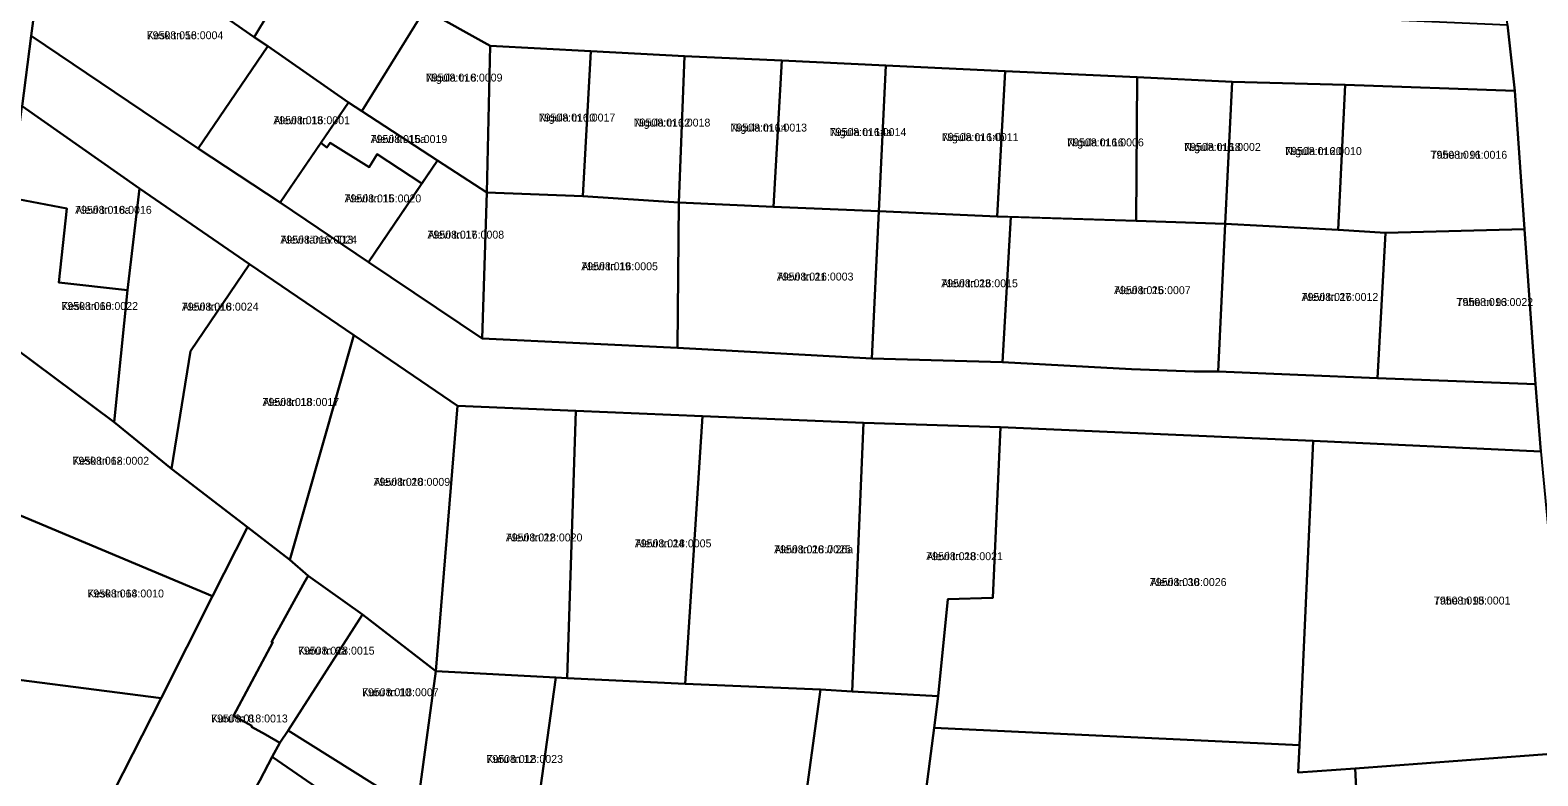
# Model space of a CAD drawing. Extents: x 643847 to 663718, y 6468443 to 6482775.
# Drawn here: x 659489.3 to 659774.7, y 6472257.2 to 6472398.5 of the extents above; entities that cross this region are included whole.
import ezdxf

# ---------------------------------------------------------------- set-up
doc = ezdxf.new("R2010")
doc.units = 0
for name, color, linetype in [('L_AADRESS', 7, 'Continuous'), ('PIIR', 7, 'Continuous'), ('TUNNUS', 7, 'Continuous')]:
    doc.layers.add(name, color=color, linetype=linetype)

msp = doc.modelspace()

# ---------------------------------------------------------------- linework, layer by layer
at = {"layer": 'PIIR'}
for points in [[(659472.23, 6472737.95), (659493.87, 6472731.89), (659495.67, 6472719.47), (659496.7, 6472710.48), (659498.57, 6472696.21), (659498.95, 6472692.83), (659499.49, 6472689.27), (659503.48, 6472658.69), (659507.6, 6472628.51), (659509.58, 6472611.76), (659511.34, 6472598.06), (659513.06, 6472577.11), (659509.21, 6472544.79), (659504.21, 6472511.15), (659502.82, 6472497.4), (659497.29, 6472455.9), (659495.44, 6472442.77), (659494.28, 6472434.68), (659492.14, 6472417.48), (659489.5, 6472397.42), (659487.8, 6472384.09)], [(659775.22, 6472318.7), (659774.21, 6472331.41), (659772.14, 6472360.83), (659770.3, 6472387.01), (659768.96, 6472399.52), (659765.62, 6472437.62), (659761.44, 6472452.74), (659758.02, 6472465.12), (659750.28, 6472493.16), (659742.95, 6472519.26), (659762.69, 6472518.04), (659770.44, 6472489.99), (659778.32, 6472461.75)], [(659545.46, 6472253.74), (659535.14, 6472260.85), (659536.58, 6472263.52), (659538.14, 6472265.81), (659562.51, 6472250.54)]]:
    msp.add_lwpolyline(points, dxfattribs=at)
for points in [[(659495.44, 6472442.77), (659497.29, 6472455.9), (659526.76, 6472438.7), (659545.12, 6472427.99), (659573.35, 6472411.52), (659579.4, 6472408), (659603.96, 6472406.67), (659622.56, 6472405.98), (659652.85, 6472404.54), (659717.39, 6472401.75), (659768.96, 6472399.52), (659770.3, 6472387.01), (659738.23, 6472388.16), (659716.81, 6472388.73), (659698.83, 6472389.57), (659673.86, 6472390.73), (659651.28, 6472391.78), (659631.59, 6472392.75), (659613.19, 6472393.54), (659595.41, 6472394.51), (659576.35, 6472395.54), (659564.01, 6472402.39), (659542.43, 6472415.03)], [(659492.14, 6472417.48), (659494.28, 6472434.68), (659495.44, 6472442.77), (659542.43, 6472415.03), (659531.68, 6472397.17), (659515.35, 6472408.58), (659510.64, 6472411.64), (659502.95, 6472415.96)], [(659492.14, 6472417.48), (659502.95, 6472415.96), (659510.64, 6472411.64), (659515.35, 6472408.58), (659531.68, 6472397.17), (659534.29, 6472395.44), (659521.12, 6472376.07), (659489.5, 6472397.42)], [(659564.01, 6472402.39), (659552.07, 6472383.17), (659549.56, 6472384.81), (659534.29, 6472395.44), (659531.68, 6472397.17), (659542.43, 6472415.03)], [(659576.35, 6472395.54), (659575.72, 6472367.73), (659566.43, 6472373.79), (659552.07, 6472383.17), (659564.01, 6472402.39)], [(659489.5, 6472397.42), (659521.12, 6472376.07), (659536.6, 6472365.82), (659553.32, 6472354.57), (659574.86, 6472340.08), (659611.86, 6472338.31), (659648.59, 6472336.27), (659673.32, 6472335.6), (659697.78, 6472334.27), (659709.65, 6472333.84), (659714.17, 6472333.85), (659744.34, 6472332.59), (659774.21, 6472331.41), (659775.22, 6472318.7), (659732.14, 6472320.71), (659672.98, 6472323.32), (659647.01, 6472324.14), (659616.55, 6472325.39), (659592.58, 6472326.38), (659570.17, 6472327.34), (659550.57, 6472340.72), (659530.84, 6472354.19), (659510, 6472368.5), (659487.8, 6472384.09)], [(659534.29, 6472395.44), (659549.56, 6472384.81), (659536.6, 6472365.82), (659521.12, 6472376.07)], [(659595.41, 6472394.51), (659593.91, 6472367.02), (659575.72, 6472367.73), (659576.35, 6472395.54)], [(659613.19, 6472393.54), (659612.11, 6472365.88), (659593.91, 6472367.02), (659595.41, 6472394.51)], [(659630, 6472365.01), (659612.11, 6472365.88), (659613.19, 6472393.54), (659631.59, 6472392.75)], [(659651.28, 6472391.78), (659649.93, 6472364.21), (659630, 6472365.01), (659631.59, 6472392.75)], [(659672.36, 6472363.21), (659649.93, 6472364.21), (659651.28, 6472391.78), (659673.86, 6472390.73)], [(659698.64, 6472362.39), (659672.36, 6472363.21), (659673.86, 6472390.73), (659698.83, 6472389.57)], [(659716.81, 6472388.73), (659715.48, 6472361.83), (659698.64, 6472362.39), (659698.83, 6472389.57)], [(659738.23, 6472388.16), (659736.88, 6472360.68), (659715.48, 6472361.83), (659716.81, 6472388.73)], [(659772.14, 6472360.83), (659745.87, 6472360.12), (659736.88, 6472360.68), (659738.23, 6472388.16), (659770.3, 6472387.01)], [(659487.8, 6472384.09), (659510, 6472368.5), (659507.73, 6472349.26), (659494.71, 6472350.72), (659496.27, 6472364.74), (659485.64, 6472366.76)], [(659554.96, 6472374.98), (659553.48, 6472372.52), (659546.1, 6472377.17), (659545.49, 6472376.3), (659544.31, 6472377.13), (659549.56, 6472384.81), (659552.07, 6472383.17), (659566.43, 6472373.79), (659563.46, 6472369.43)], [(659536.6, 6472365.82), (659544.31, 6472377.13), (659545.49, 6472376.3), (659546.1, 6472377.17), (659553.48, 6472372.52), (659554.96, 6472374.98), (659563.46, 6472369.43), (659553.32, 6472354.57)], [(659553.32, 6472354.57), (659566.43, 6472373.79), (659575.72, 6472367.73), (659574.86, 6472340.08)], [(659485.64, 6472366.76), (659496.27, 6472364.74), (659494.71, 6472350.72), (659507.73, 6472349.26), (659505.22, 6472324.22), (659482.57, 6472341.11)], [(659510, 6472368.5), (659530.84, 6472354.19), (659519.63, 6472337.69), (659516.04, 6472315.38), (659505.22, 6472324.22), (659507.73, 6472349.26)], [(659611.86, 6472338.31), (659574.86, 6472340.08), (659575.72, 6472367.73), (659593.91, 6472367.02), (659612.11, 6472365.88)], [(659611.86, 6472338.31), (659612.11, 6472365.88), (659630, 6472365.01), (659649.93, 6472364.21), (659648.59, 6472336.27)], [(659649.93, 6472364.21), (659672.36, 6472363.21), (659674.93, 6472363.13), (659673.32, 6472335.6), (659648.59, 6472336.27)], [(659698.64, 6472362.39), (659715.48, 6472361.83), (659714.17, 6472333.85), (659709.65, 6472333.84), (659697.78, 6472334.27), (659673.32, 6472335.6), (659674.93, 6472363.13)], [(659714.17, 6472333.85), (659715.48, 6472361.83), (659736.88, 6472360.68), (659745.87, 6472360.12), (659744.34, 6472332.59)], [(659772.14, 6472360.83), (659774.21, 6472331.41), (659744.34, 6472332.59), (659745.87, 6472360.12)], [(659550.57, 6472340.72), (659538.43, 6472298.16), (659530.43, 6472304.34), (659516.04, 6472315.38), (659519.63, 6472337.69), (659530.84, 6472354.19)], [(659482.57, 6472341.11), (659505.22, 6472324.22), (659516.04, 6472315.38), (659530.43, 6472304.34), (659523.81, 6472291.25), (659478.85, 6472310.14)], [(659570.17, 6472327.34), (659566.09, 6472277.05), (659552.23, 6472287.79), (659541.96, 6472295.15), (659538.43, 6472298.16), (659550.57, 6472340.72)], [(659592.58, 6472326.38), (659590.98, 6472275.73), (659588.81, 6472275.87), (659566.09, 6472277.05), (659570.17, 6472327.34)], [(659616.55, 6472325.39), (659613.26, 6472274.7), (659590.98, 6472275.73), (659592.58, 6472326.38)], [(659616.55, 6472325.39), (659647.01, 6472324.14), (659644.87, 6472273.24), (659638.88, 6472273.59), (659613.26, 6472274.7)], [(659672.98, 6472323.32), (659671.5, 6472290.97), (659663.01, 6472290.72), (659661.17, 6472272.31), (659644.87, 6472273.24), (659647.01, 6472324.14)], [(659672.98, 6472323.32), (659732.14, 6472320.71), (659729.84, 6472269), (659729.58, 6472263.07), (659660.4, 6472266.34), (659661.17, 6472272.31), (659663.01, 6472290.72), (659671.49, 6472290.97)], [(659780.63, 6472261.65), (659740.12, 6472258.65), (659729.34, 6472257.89), (659729.58, 6472263.07), (659729.84, 6472269), (659732.14, 6472320.71), (659775.22, 6472318.7)], [(659478.85, 6472310.14), (659523.81, 6472291.25), (659514.1, 6472271.95), (659474.86, 6472277.02)], [(659535.14, 6472260.85), (659532.76, 6472256.38), (659527.5, 6472246.94), (659525.47, 6472242.9), (659505.16, 6472254.32), (659514.1, 6472271.95), (659523.81, 6472291.25), (659530.43, 6472304.34), (659538.43, 6472298.16), (659541.96, 6472295.15), (659541.3, 6472294.04), (659536.1, 6472284.67), (659535.02, 6472282.59), (659535.26, 6472282.56), (659527.78, 6472268.63), (659531.28, 6472266.7), (659531.2, 6472266.55), (659533.87, 6472265.08), (659536.58, 6472263.52)], [(659538.14, 6472265.81), (659536.58, 6472263.52), (659533.87, 6472265.08), (659531.2, 6472266.55), (659531.28, 6472266.7), (659527.78, 6472268.63), (659535.26, 6472282.56), (659535.02, 6472282.59), (659536.1, 6472284.67), (659541.3, 6472294.04), (659541.96, 6472295.15), (659552.23, 6472287.79)], [(659562.51, 6472250.54), (659538.14, 6472265.81), (659552.23, 6472287.79), (659566.09, 6472277.05)], [(659474.86, 6472277.02), (659514.1, 6472271.95), (659505.16, 6472254.32), (659494.93, 6472233.9), (659471.12, 6472245.9)], [(659562.51, 6472250.54), (659566.09, 6472277.05), (659588.81, 6472275.87), (659583.59, 6472238.17)], [(659598, 6472228.2), (659583.59, 6472238.17), (659588.81, 6472275.87), (659590.98, 6472275.73), (659613.26, 6472274.7), (659638.88, 6472273.59), (659631.96, 6472222.84)], [(659631.96, 6472222.84), (659638.88, 6472273.59), (659644.87, 6472273.24), (659661.17, 6472272.31), (659660.4, 6472266.34), (659654.34, 6472219.65)], [(659660.4, 6472266.34), (659729.58, 6472263.07), (659729.34, 6472257.89), (659740.12, 6472258.65), (659740.34, 6472253.68), (659743.05, 6472214.52), (659723.03, 6472213.12), (659709.72, 6472212.93), (659706.96, 6472239.75), (659680.55, 6472240.41), (659677.08, 6472216.4), (659654.34, 6472219.65)], [(659784.24, 6472216.76), (659743.05, 6472214.52), (659740.34, 6472253.68), (659740.12, 6472258.65), (659780.63, 6472261.65)], [(659527.5, 6472246.94), (659532.76, 6472256.38), (659535.14, 6472260.85), (659545.46, 6472253.74), (659535.5, 6472237.25), (659525.47, 6472242.9)]]:
    msp.add_lwpolyline(points, close=True, dxfattribs=at)

# ---------------------------------------------------------------- texts
at = {"layer": 'L_AADRESS'}
for s, p in [('Kesk tn 58', (659511.37, 6472396.78)), ('Nigula tn 8', (659564.21, 6472388.76)), ('Alevi tn 13', (659535.34, 6472380.68)), ('Nigula tn 10', (659585.56, 6472381.19)), ('Nigula tn 12', (659603.55, 6472380.24)), ('Nigula tn 14', (659621.85, 6472379.29)), ('Alevi tn 15a', (659553.76, 6472377.12)), ('Nigula tn 14a', (659640.64, 6472378.44)), ('Nigula tn 14b', (659661.89, 6472377.48)), ('Nigula tn 16', (659685.59, 6472376.49)), ('Nigula tn 18', (659707.73, 6472375.62)), ('Nigula tn 20', (659726.85, 6472374.84)), ('Tähe tn 91', (659754.37, 6472374.14)), ('Alevi tn 15', (659548.83, 6472365.87)), ('Alevi tn 16a', (659497.82, 6472363.71)), ('Alevi tänav T13', (659536.67, 6472358.06)), ('Alevi tn 17', (659564.52, 6472359.01)), ('Alevi tn 19', (659593.63, 6472353.02)), ('Alevi tn 21', (659630.64, 6472351.07)), ('Alevi tn 23', (659661.76, 6472349.8)), ('Alevi tn 25', (659694.46, 6472348.49)), ('Kesk tn 60', (659495.22, 6472345.49)), ('Alevi tn 16', (659518.03, 6472345.37)), ('Alevi tn 27', (659729.97, 6472347.21)), ('Tähe tn 93', (659759.28, 6472346.24)), ('Alevi tn 18', (659533.3, 6472327.31)), ('Kesk tn 62', (659497.32, 6472316.18)), ('Alevi tn 20', (659554.3, 6472312.18)), ('Alevi tn 22', (659579.34, 6472301.65)), ('Alevi tn 24', (659603.76, 6472300.53)), ('Alevi tn 26 // 26a', (659630.13, 6472299.4)), ('Alevi tn 28', (659658.92, 6472298.1)), ('Kesk tn 64', (659500.13, 6472291.04)), ('Alevi tn 30', (659701.25, 6472293.2)), ('Tähe tn 95', (659754.99, 6472289.7)), ('Kuru tn 6a', (659540, 6472280.21)), ('Kuru tn 10', (659552.12, 6472272.33)), ('Kuru tn 8', (659523.56, 6472267.36)), ('Kuru tn 12', (659575.66, 6472259.69))]:
    msp.add_text(s, height=1.5, dxfattribs=at).set_placement(p)
at = {"layer": 'TUNNUS'}
for s, p in [('79508:016:0004', (659511.37, 6472396.78)), ('79508:016:0009', (659564.21, 6472388.76)), ('79508:016:0001', (659535.34, 6472380.68)), ('79508:016:0017', (659585.56, 6472381.19)), ('79508:016:0018', (659603.55, 6472380.24)), ('79508:016:0013', (659621.85, 6472379.29)), ('79508:016:0019', (659553.76, 6472377.12)), ('79508:016:0014', (659640.64, 6472378.44)), ('79508:016:0011', (659661.89, 6472377.48)), ('79508:016:0006', (659685.59, 6472376.49)), ('79508:016:0002', (659707.73, 6472375.62)), ('79508:016:0010', (659726.85, 6472374.84)), ('79508:016:0016', (659754.37, 6472374.14)), ('79508:016:0020', (659548.83, 6472365.87)), ('79508:018:0016', (659497.82, 6472363.71)), ('79508:016:0024', (659536.67, 6472358.06)), ('79508:016:0008', (659564.52, 6472359.01)), ('79508:016:0005', (659593.63, 6472353.02)), ('79508:016:0003', (659630.64, 6472351.07)), ('79508:016:0015', (659661.76, 6472349.8)), ('79508:016:0007', (659694.46, 6472348.49)), ('79508:018:0022', (659495.22, 6472345.49)), ('79508:018:0024', (659518.03, 6472345.37)), ('79508:016:0012', (659729.97, 6472347.21)), ('79508:016:0022', (659759.28, 6472346.24)), ('79508:018:0017', (659533.3, 6472327.31)), ('79508:018:0002', (659497.32, 6472316.18)), ('79508:018:0009', (659554.3, 6472312.18)), ('79508:018:0020', (659579.34, 6472301.65)), ('79508:018:0005', (659603.76, 6472300.53)), ('79508:018:0025', (659630.13, 6472299.4)), ('79508:018:0021', (659658.92, 6472298.1)), ('79508:018:0010', (659500.13, 6472291.04)), ('79508:018:0026', (659701.25, 6472293.2)), ('79508:018:0001', (659754.99, 6472289.7)), ('79508:018:0015', (659540, 6472280.21)), ('79508:018:0007', (659552.12, 6472272.33)), ('79508:018:0013', (659523.56, 6472267.36)), ('79508:018:0023', (659575.66, 6472259.69))]:
    msp.add_text(s, height=1.5, dxfattribs=at).set_placement(p)

doc.saveas('drawing.dxf')
